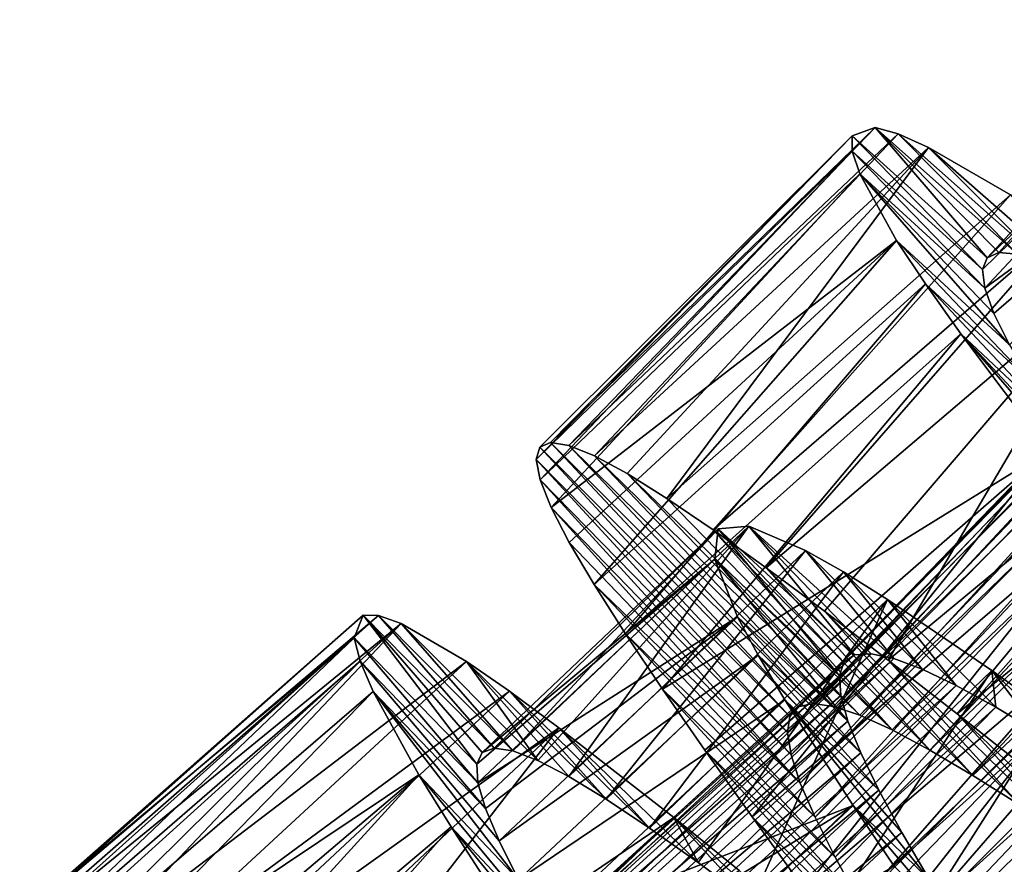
# Model space of a CAD drawing. Header units: millimetres. Extents: x -182 to 217, y -96 to 236.
# Tile 312 of 458: x 124.47 to 130.93, y -72.02 to -66.48. Entities that reach past the tile are written whole.
import ezdxf

# ---------------------------------------------------------------- set-up
doc = ezdxf.new("R2010")
doc.units = ezdxf.units.MM
doc.header["$LTSCALE"] = 52.148148
for name, color, linetype in [('960', 7, 'CONTINUOUS'), ('961', 7, 'CONTINUOUS'), ('962', 7, 'CONTINUOUS'), ('980', 7, 'CONTINUOUS'), ('981', 7, 'CONTINUOUS'), ('982', 7, 'CONTINUOUS')]:
    doc.layers.add(name, color=color, linetype=linetype)

msp = doc.modelspace()

# ---------------------------------------------------------------- linework, layer by layer
at = {"layer": '960', "color": 7, "linetype": 'CONTINUOUS', "true_color": 0xaaaaaa}
for points in [[(127.885, -69.2849, 5.9213), (127.8625, -69.3661, 5.2239), (129.5254, -71.0522, 5.6779), (127.885, -69.2849, 5.9213)], [(127.956, -69.2541, 6.6191), (127.885, -69.2849, 5.9213), (129.5806, -70.9888, 6.191), (127.956, -69.2541, 6.6191)], [(129.5806, -70.9888, 6.191), (127.885, -69.2849, 5.9213), (129.5254, -71.0522, 5.6779), (129.5806, -70.9888, 6.191)], [(128.0762, -69.2735, 7.3148), (127.956, -69.2541, 6.6191), (129.6761, -70.9667, 6.7035), (128.0762, -69.2735, 7.3148)], [(129.6761, -70.9667, 6.7035), (127.956, -69.2541, 6.6191), (129.5806, -70.9888, 6.191), (129.6761, -70.9667, 6.7035)], [(128.2445, -69.3422, 7.9979), (128.0762, -69.2735, 7.3148), (129.8114, -70.9852, 7.2085), (128.2445, -69.3422, 7.9979)], [(129.8114, -70.9852, 7.2085), (128.0762, -69.2735, 7.3148), (129.6761, -70.9667, 6.7035), (129.8114, -70.9852, 7.2085)], [(128.4587, -69.4583, 8.6572), (128.2445, -69.3422, 7.9979), (129.9849, -71.0433, 7.6966), (128.4587, -69.4583, 8.6572)], [(129.9849, -71.0433, 7.6966), (128.2445, -69.3422, 7.9979), (129.8114, -70.9852, 7.2085), (129.9849, -71.0433, 7.6966)], [(127.8625, -69.3661, 5.2239), (127.8881, -69.4983, 4.53), (129.5098, -71.1573, 5.1667), (127.8625, -69.3661, 5.2239)], [(129.5254, -71.0522, 5.6779), (127.8625, -69.3661, 5.2239), (129.5098, -71.1573, 5.1667), (129.5254, -71.0522, 5.6779)], [(128.7184, -69.6206, 9.2894), (128.4587, -69.4583, 8.6572), (130.1959, -71.1395, 8.1627), (128.7184, -69.6206, 9.2894)], [(130.1959, -71.1395, 8.1627), (128.4587, -69.4583, 8.6572), (129.9849, -71.0433, 7.6966), (130.1959, -71.1395, 8.1627)], [(127.8881, -69.4983, 4.53), (127.9609, -69.68, 3.8516), (129.5331, -71.3035, 4.6652), (127.8881, -69.4983, 4.53)], [(129.5098, -71.1573, 5.1667), (127.8881, -69.4983, 4.53), (129.5331, -71.3035, 4.6652), (129.5098, -71.1573, 5.1667)], [(129.0232, -69.8277, 9.8921), (128.7184, -69.6206, 9.2894), (130.1959, -71.1395, 8.1627), (129.0232, -69.8277, 9.8921)], [(127.9609, -69.68, 3.8516), (128.079, -69.9092, 3.1979), (129.5939, -71.4885, 4.1837), (127.9609, -69.68, 3.8516)], [(129.5331, -71.3035, 4.6652), (127.9609, -69.68, 3.8516), (129.5939, -71.4885, 4.1837), (129.5331, -71.3035, 4.6652)], [(129.3692, -70.076, 10.4558), (129.0232, -69.8277, 9.8921), (130.4436, -71.2722, 8.6037), (129.3692, -70.076, 10.4558)], [(130.4436, -71.2722, 8.6037), (129.0232, -69.8277, 9.8921), (130.1959, -71.1395, 8.1627), (130.4436, -71.2722, 8.6037)], [(128.079, -69.9092, 3.1979), (128.2414, -70.1857, 2.5714), (129.5939, -71.4885, 4.1837), (128.079, -69.9092, 3.1979)], [(129.7517, -70.361, 10.9722), (129.3692, -70.076, 10.4558), (130.7247, -71.4382, 9.0119), (129.7517, -70.361, 10.9722)], [(130.7247, -71.4382, 9.0119), (129.3692, -70.076, 10.4558), (130.4436, -71.2722, 8.6037), (130.7247, -71.4382, 9.0119)], [(128.2414, -70.1857, 2.5714), (128.4464, -70.5082, 1.9765), (129.6909, -71.7122, 3.7244), (128.2414, -70.1857, 2.5714)], [(129.5939, -71.4885, 4.1837), (128.2414, -70.1857, 2.5714), (129.6909, -71.7122, 3.7244), (129.5939, -71.4885, 4.1837)], [(130.1698, -70.6808, 11.4389), (129.7517, -70.361, 10.9722), (131.0351, -71.6339, 9.3803), (130.1698, -70.6808, 11.4389)], [(131.0351, -71.6339, 9.3803), (129.7517, -70.361, 10.9722), (130.7247, -71.4382, 9.0119), (131.0351, -71.6339, 9.3803)], [(128.4464, -70.5082, 1.9765), (128.6897, -70.872, 1.4232), (129.8226, -71.9739, 3.2906), (128.4464, -70.5082, 1.9765)], [(129.6909, -71.7122, 3.7244), (128.4464, -70.5082, 1.9765), (129.8226, -71.9739, 3.2906), (129.6909, -71.7122, 3.7244)], [(130.6216, -71.0329, 11.8532), (130.1698, -70.6808, 11.4389), (131.3742, -71.8573, 9.7073), (130.6216, -71.0329, 11.8532)], [(131.3742, -71.8573, 9.7073), (130.1698, -70.6808, 11.4389), (131.0351, -71.6339, 9.3803), (131.3742, -71.8573, 9.7073)], [(128.6897, -70.872, 1.4232), (128.9674, -71.2729, 0.9185), (129.9852, -72.2686, 2.8923), (128.6897, -70.872, 1.4232)], [(129.8226, -71.9739, 3.2906), (128.6897, -70.872, 1.4232), (129.9852, -72.2686, 2.8923), (129.8226, -71.9739, 3.2906)], [(131.1006, -71.4112, 12.2085), (130.6216, -71.0329, 11.8532), (131.7392, -72.1053, 9.9891), (131.1006, -71.4112, 12.2085)], [(131.7392, -72.1053, 9.9891), (130.6216, -71.0329, 11.8532), (131.3742, -71.8573, 9.7073), (131.7392, -72.1053, 9.9891)], [(128.9674, -71.2729, 0.9185), (129.2784, -71.7105, 0.4634), (130.176, -72.5938, 2.5339), (128.9674, -71.2729, 0.9185)], [(129.9852, -72.2686, 2.8923), (128.9674, -71.2729, 0.9185), (130.176, -72.5938, 2.5339), (129.9852, -72.2686, 2.8923)], [(129.2784, -71.7105, 0.4634), (129.6196, -72.1823, 0.0616), (130.3931, -72.9486, 2.2174), (129.2784, -71.7105, 0.4634)], [(130.176, -72.5938, 2.5339), (129.2784, -71.7105, 0.4634), (130.3931, -72.9486, 2.2174), (130.176, -72.5938, 2.5339)]]:
    msp.add_3dface(points, dxfattribs=at)
at = {"layer": '961', "color": 7, "linetype": 'CONTINUOUS', "true_color": 0xaaaaaa}
for points in [[(130.0842, -67.1875, 7.0412), (130.8189, -68.0421, 5.9997), (129.9339, -67.2438, 5.6529), (130.0842, -67.1875, 7.0412)], [(130.8953, -68.0084, 6.605), (130.8189, -68.0421, 5.9997), (130.0842, -67.1875, 7.0412), (130.8953, -68.0084, 6.605)], [(131.0179, -68.0182, 7.2067), (130.8953, -68.0084, 6.605), (130.0842, -67.1875, 7.0412), (131.0179, -68.0182, 7.2067)], [(130.2349, -67.2306, 7.7282), (131.0179, -68.0182, 7.2067), (130.0842, -67.1875, 7.0412), (130.2349, -67.2306, 7.7282)], [(130.8189, -68.0421, 5.9997), (130.7885, -68.1198, 5.3948), (129.9339, -67.2438, 5.6529), (130.8189, -68.0421, 5.9997)], [(129.9339, -67.2438, 5.6529), (130.7885, -68.1198, 5.3948), (129.9339, -67.3442, 4.9588), (129.9339, -67.2438, 5.6529)], [(131.1855, -68.0706, 7.7946), (131.0179, -68.0182, 7.2067), (130.2349, -67.2306, 7.7282), (131.1855, -68.0706, 7.7946)], [(130.4339, -67.3198, 8.3954), (131.1855, -68.0706, 7.7946), (130.2349, -67.2306, 7.7282), (130.4339, -67.3198, 8.3954)], [(130.7885, -68.1198, 5.3948), (130.8035, -68.2419, 4.7933), (129.9339, -67.3442, 4.9588), (130.7885, -68.1198, 5.3948)], [(129.9339, -67.3442, 4.9588), (130.8035, -68.2419, 4.7933), (129.9834, -67.493, 4.2718), (129.9339, -67.3442, 4.9588)], [(131.3962, -68.1641, 8.3599), (131.1855, -68.0706, 7.7946), (130.4339, -67.3198, 8.3954), (131.3962, -68.1641, 8.3599)], [(130.9729, -67.6302, 9.6498), (131.3962, -68.1641, 8.3599), (130.4339, -67.3198, 8.3954), (130.9729, -67.6302, 9.6498)], [(130.863, -68.407, 4.2057), (130.9652, -68.6134, 3.6407), (129.9834, -67.493, 4.2718), (130.863, -68.407, 4.2057)], [(129.9834, -67.493, 4.2718), (130.9652, -68.6134, 3.6407), (130.2248, -67.9283, 2.9634), (129.9834, -67.493, 4.2718)], [(130.8035, -68.2419, 4.7933), (130.863, -68.407, 4.2057), (129.9834, -67.493, 4.2718), (130.8035, -68.2419, 4.7933)], [(130.9652, -68.6134, 3.6407), (131.1092, -68.8611, 3.1002), (130.2248, -67.9283, 2.9634), (130.9652, -68.6134, 3.6407)], [(130.2248, -67.9283, 2.9634), (131.1092, -68.8611, 3.1002), (130.414, -68.2134, 2.3502), (130.2248, -67.9283, 2.9634)], [(131.1092, -68.8611, 3.1002), (131.2929, -69.1487, 2.5891), (130.414, -68.2134, 2.3502), (131.1092, -68.8611, 3.1002)], [(130.414, -68.2134, 2.3502), (131.2929, -69.1487, 2.5891), (130.6459, -68.5414, 1.7713), (130.414, -68.2134, 2.3502)], [(131.5124, -69.4717, 2.1168), (131.7642, -69.8269, 1.6889), (130.6459, -68.5414, 1.7713), (131.5124, -69.4717, 2.1168)], [(130.6459, -68.5414, 1.7713), (131.7642, -69.8269, 1.6889), (131.2207, -69.3074, 0.7516), (130.6459, -68.5414, 1.7713)], [(131.2929, -69.1487, 2.5891), (131.5124, -69.4717, 2.1168), (130.6459, -68.5414, 1.7713), (131.2929, -69.1487, 2.5891)], [(126.7272, -70.3869, 6.3471), (127.4723, -71.3634, 5.395), (126.6679, -70.5359, 4.9588), (126.7272, -70.3869, 6.3471)], [(127.5076, -71.2877, 6.0002), (127.4723, -71.3634, 5.395), (126.7272, -70.3869, 6.3471), (127.5076, -71.2877, 6.0002)], [(127.5859, -71.2588, 6.6052), (127.5076, -71.2877, 6.0002), (126.7272, -70.3869, 6.3471), (127.5859, -71.2588, 6.6052)], [(126.8276, -70.3889, 7.0412), (127.5859, -71.2588, 6.6052), (126.7272, -70.3869, 6.3471), (126.8276, -70.3889, 7.0412)], [(127.7077, -71.2763, 7.2068), (127.5859, -71.2588, 6.6052), (126.8276, -70.3889, 7.0412), (127.7077, -71.2763, 7.2068)], [(126.9753, -70.4414, 7.7282), (127.7077, -71.2763, 7.2068), (126.8276, -70.3889, 7.0412), (126.9753, -70.4414, 7.7282)], [(127.8716, -71.339, 7.7943), (127.7077, -71.2763, 7.2068), (126.9753, -70.4414, 7.7282), (127.8716, -71.339, 7.7943)], [(127.4057, -70.6914, 9.0366), (127.8716, -71.339, 7.7943), (126.9753, -70.4414, 7.7282), (127.4057, -70.6914, 9.0366)], [(127.4723, -71.3634, 5.395), (127.4797, -71.4862, 4.7933), (126.6679, -70.5359, 4.9588), (127.4723, -71.3634, 5.395)], [(126.6679, -70.5359, 4.9588), (127.4797, -71.4862, 4.7933), (126.708, -70.6875, 4.2718), (126.6679, -70.5359, 4.9588)], [(127.4797, -71.4862, 4.7933), (127.5287, -71.6548, 4.2054), (126.708, -70.6875, 4.2718), (127.4797, -71.4862, 4.7933)], [(126.708, -70.6875, 4.2718), (127.5287, -71.6548, 4.2054), (126.7931, -70.8883, 3.6046), (126.708, -70.6875, 4.2718)], [(128.0759, -71.4454, 8.3593), (127.8716, -71.339, 7.7943), (127.4057, -70.6914, 9.0366), (128.0759, -71.4454, 8.3593)], [(128.3206, -71.5943, 8.8998), (128.0759, -71.4454, 8.3593), (127.4057, -70.6914, 9.0366), (128.3206, -71.5943, 8.8998)], [(127.687, -70.8862, 9.6497), (128.3206, -71.5943, 8.8998), (127.4057, -70.6914, 9.0366), (127.687, -70.8862, 9.6497)], [(127.618, -71.8673, 3.6401), (127.7462, -72.1235, 3.0998), (126.7931, -70.8883, 3.6046), (127.618, -71.8673, 3.6401)], [(126.7931, -70.8883, 3.6046), (127.7462, -72.1235, 3.0998), (127.0927, -71.4334, 2.3502), (126.7931, -70.8883, 3.6046)], [(127.5287, -71.6548, 4.2054), (127.618, -71.8673, 3.6401), (126.7931, -70.8883, 3.6046), (127.5287, -71.6548, 4.2054)], [(128.6045, -71.7838, 9.4109), (128.3206, -71.5943, 8.8998), (127.687, -70.8862, 9.6497), (128.6045, -71.7838, 9.4109)], [(128.0102, -71.1247, 10.2287), (128.6045, -71.7838, 9.4109), (127.687, -70.8862, 9.6497), (128.0102, -71.1247, 10.2287)], [(128.923, -72.0097, 9.8832), (128.6045, -71.7838, 9.4109), (128.0102, -71.1247, 10.2287), (128.923, -72.0097, 9.8832)], [(128.7646, -71.7148, 11.2484), (128.923, -72.0097, 9.8832), (128.0102, -71.1247, 10.2287), (128.7646, -71.7148, 11.2484)], [(127.7462, -72.1235, 3.0998), (127.9116, -72.422, 2.5887), (127.0927, -71.4334, 2.3502), (127.7462, -72.1235, 3.0998)], [(127.0927, -71.4334, 2.3502), (127.9116, -72.422, 2.5887), (127.3037, -71.7752, 1.7713), (127.0927, -71.4334, 2.3502)], [(129.2731, -72.2686, 10.3111), (128.923, -72.0097, 9.8832), (128.7646, -71.7148, 11.2484), (129.2731, -72.2686, 10.3111)], [(129.6541, -72.5587, 10.6929), (129.2731, -72.2686, 10.3111), (128.7646, -71.7148, 11.2484), (129.6541, -72.5587, 10.6929)], [(129.1932, -72.0621, 11.6838), (129.6541, -72.5587, 10.6929), (128.7646, -71.7148, 11.2484), (129.1932, -72.0621, 11.6838)], [(127.9116, -72.422, 2.5887), (128.1103, -72.7578, 2.1169), (127.3037, -71.7752, 1.7713), (127.9116, -72.422, 2.5887)], [(127.3037, -71.7752, 1.7713), (128.1103, -72.7578, 2.1169), (127.5501, -72.1568, 1.2371), (127.3037, -71.7752, 1.7713)]]:
    msp.add_3dface(points, dxfattribs=at)
at = {"layer": '962', "color": 7, "linetype": 'CONTINUOUS', "true_color": 0xaaaaaa}
for points in [[(127.956, -69.2541, 6.6191), (128.0762, -69.2735, 7.3148), (130.0842, -67.1875, 7.0412), (127.956, -69.2541, 6.6191)], [(127.956, -69.2541, 6.6191), (130.0842, -67.1875, 7.0412), (129.9339, -67.2438, 5.6529), (127.956, -69.2541, 6.6191)], [(128.0762, -69.2735, 7.3148), (130.2349, -67.2306, 7.7282), (130.0842, -67.1875, 7.0412), (128.0762, -69.2735, 7.3148)], [(127.8625, -69.3661, 5.2239), (127.885, -69.2849, 5.9213), (129.9339, -67.2438, 5.6529), (127.8625, -69.3661, 5.2239)], [(127.8625, -69.3661, 5.2239), (129.9339, -67.2438, 5.6529), (129.9339, -67.3442, 4.9588), (127.8625, -69.3661, 5.2239)], [(127.885, -69.2849, 5.9213), (127.956, -69.2541, 6.6191), (129.9339, -67.2438, 5.6529), (127.885, -69.2849, 5.9213)], [(128.0762, -69.2735, 7.3148), (128.2445, -69.3422, 7.9979), (130.2349, -67.2306, 7.7282), (128.0762, -69.2735, 7.3148)], [(128.2445, -69.3422, 7.9979), (130.4339, -67.3198, 8.3954), (130.2349, -67.2306, 7.7282), (128.2445, -69.3422, 7.9979)], [(127.8881, -69.4983, 4.53), (127.8625, -69.3661, 5.2239), (129.9339, -67.3442, 4.9588), (127.8881, -69.4983, 4.53)], [(127.8881, -69.4983, 4.53), (129.9339, -67.3442, 4.9588), (129.9834, -67.493, 4.2718), (127.8881, -69.4983, 4.53)], [(128.2445, -69.3422, 7.9979), (128.4587, -69.4583, 8.6572), (130.4339, -67.3198, 8.3954), (128.2445, -69.3422, 7.9979)], [(128.4587, -69.4583, 8.6572), (128.7184, -69.6206, 9.2894), (130.4339, -67.3198, 8.3954), (128.4587, -69.4583, 8.6572)], [(128.7184, -69.6206, 9.2894), (130.9729, -67.6302, 9.6498), (130.4339, -67.3198, 8.3954), (128.7184, -69.6206, 9.2894)], [(127.9609, -69.68, 3.8516), (127.8881, -69.4983, 4.53), (129.9834, -67.493, 4.2718), (127.9609, -69.68, 3.8516)], [(127.9609, -69.68, 3.8516), (129.9834, -67.493, 4.2718), (130.2248, -67.9283, 2.9634), (127.9609, -69.68, 3.8516)], [(128.7184, -69.6206, 9.2894), (129.0232, -69.8277, 9.8921), (130.9729, -67.6302, 9.6498), (128.7184, -69.6206, 9.2894)], [(129.0232, -69.8277, 9.8921), (131.3104, -67.848, 10.2287), (130.9729, -67.6302, 9.6498), (129.0232, -69.8277, 9.8921)], [(129.0232, -69.8277, 9.8921), (129.3692, -70.076, 10.4558), (131.3104, -67.848, 10.2287), (129.0232, -69.8277, 9.8921)], [(129.3692, -70.076, 10.4558), (131.687, -68.1021, 10.7629), (131.3104, -67.848, 10.2287), (129.3692, -70.076, 10.4558)], [(128.079, -69.9092, 3.1979), (127.9609, -69.68, 3.8516), (130.2248, -67.9283, 2.9634), (128.079, -69.9092, 3.1979)], [(128.2414, -70.1857, 2.5714), (128.079, -69.9092, 3.1979), (130.2248, -67.9283, 2.9634), (128.2414, -70.1857, 2.5714)], [(128.2414, -70.1857, 2.5714), (130.2248, -67.9283, 2.9634), (130.414, -68.2134, 2.3502), (128.2414, -70.1857, 2.5714)], [(129.3692, -70.076, 10.4558), (129.7517, -70.361, 10.9722), (131.687, -68.1021, 10.7629), (129.3692, -70.076, 10.4558)], [(129.7517, -70.361, 10.9722), (130.1698, -70.6808, 11.4389), (131.687, -68.1021, 10.7629), (129.7517, -70.361, 10.9722)], [(130.1698, -70.6808, 11.4389), (132.5497, -68.7097, 11.6838), (131.687, -68.1021, 10.7629), (130.1698, -70.6808, 11.4389)], [(128.4464, -70.5082, 1.9765), (128.2414, -70.1857, 2.5714), (130.414, -68.2134, 2.3502), (128.4464, -70.5082, 1.9765)], [(128.4464, -70.5082, 1.9765), (130.414, -68.2134, 2.3502), (130.6459, -68.5414, 1.7713), (128.4464, -70.5082, 1.9765)], [(128.6897, -70.872, 1.4232), (128.4464, -70.5082, 1.9765), (130.6459, -68.5414, 1.7713), (128.6897, -70.872, 1.4232)], [(128.6897, -70.872, 1.4232), (130.6459, -68.5414, 1.7713), (131.2207, -69.3074, 0.7516), (128.6897, -70.872, 1.4232)], [(130.1698, -70.6808, 11.4389), (130.6216, -71.0329, 11.8532), (132.5497, -68.7097, 11.6838), (130.1698, -70.6808, 11.4389)], [(130.6216, -71.0329, 11.8532), (133.0306, -69.0574, 12.0638), (132.5497, -68.7097, 11.6838), (130.6216, -71.0329, 11.8532)], [(130.6216, -71.0329, 11.8532), (131.1006, -71.4112, 12.2085), (133.0306, -69.0574, 12.0638), (130.6216, -71.0329, 11.8532)], [(128.9674, -71.2729, 0.9185), (128.6897, -70.872, 1.4232), (131.2207, -69.3074, 0.7516), (128.9674, -71.2729, 0.9185)], [(129.2784, -71.7105, 0.4634), (128.9674, -71.2729, 0.9185), (131.2207, -69.3074, 0.7516), (129.2784, -71.7105, 0.4634)], [(129.2784, -71.7105, 0.4634), (131.2207, -69.3074, 0.7516), (131.5594, -69.7429, 0.3162), (129.2784, -71.7105, 0.4634)], [(129.6196, -72.1823, 0.0616), (129.2784, -71.7105, 0.4634), (131.5594, -69.7429, 0.3162), (129.6196, -72.1823, 0.0616)], [(129.6196, -72.1823, 0.0616), (131.5594, -69.7429, 0.3162), (131.9273, -70.2087, -0.0638), (129.6196, -72.1823, 0.0616)], [(129.9846, -72.6807, -0.2797), (129.6196, -72.1823, 0.0616), (131.9273, -70.2087, -0.0638), (129.9846, -72.6807, -0.2797)], [(129.9846, -72.6807, -0.2797), (131.9273, -70.2087, -0.0638), (132.7252, -71.2049, -0.6354), (129.9846, -72.6807, -0.2797)], [(124.4908, -72.3594, 5.7502), (124.5525, -72.3201, 6.4482), (126.7272, -70.3869, 6.3471), (124.4908, -72.3594, 5.7502)], [(124.4908, -72.3594, 5.7502), (126.7272, -70.3869, 6.3471), (126.6679, -70.5359, 4.9588), (124.4908, -72.3594, 5.7502)], [(124.5525, -72.3201, 6.4482), (126.8276, -70.3889, 7.0412), (126.7272, -70.3869, 6.3471), (124.5525, -72.3201, 6.4482)], [(124.5525, -72.3201, 6.4482), (124.6599, -72.334, 7.1449), (126.8276, -70.3889, 7.0412), (124.5525, -72.3201, 6.4482)], [(124.6599, -72.334, 7.1449), (126.9753, -70.4414, 7.7282), (126.8276, -70.3889, 7.0412), (124.6599, -72.334, 7.1449)], [(124.6599, -72.334, 7.1449), (124.8127, -72.4004, 7.8321), (126.9753, -70.4414, 7.7282), (124.6599, -72.334, 7.1449)], [(124.8127, -72.4004, 7.8321), (125.0089, -72.5175, 8.498), (126.9753, -70.4414, 7.7282), (124.8127, -72.4004, 7.8321)], [(125.0089, -72.5175, 8.498), (127.4057, -70.6914, 9.0366), (126.9753, -70.4414, 7.7282), (125.0089, -72.5175, 8.498)], [(124.5026, -72.5991, 4.3609), (124.4743, -72.4524, 5.0523), (126.6679, -70.5359, 4.9588), (124.5026, -72.5991, 4.3609)], [(124.4743, -72.4524, 5.0523), (124.4908, -72.3594, 5.7502), (126.6679, -70.5359, 4.9588), (124.4743, -72.4524, 5.0523)], [(124.5026, -72.5991, 4.3609), (126.6679, -70.5359, 4.9588), (126.708, -70.6875, 4.2718), (124.5026, -72.5991, 4.3609)], [(124.5744, -72.7974, 3.6883), (124.5026, -72.5991, 4.3609), (126.708, -70.6875, 4.2718), (124.5744, -72.7974, 3.6883)], [(124.5744, -72.7974, 3.6883), (126.708, -70.6875, 4.2718), (126.7931, -70.8883, 3.6046), (124.5744, -72.7974, 3.6883)], [(125.0089, -72.5175, 8.498), (125.2477, -72.6839, 9.1374), (127.4057, -70.6914, 9.0366), (125.0089, -72.5175, 8.498)], [(125.2477, -72.6839, 9.1374), (127.687, -70.8862, 9.6497), (127.4057, -70.6914, 9.0366), (125.2477, -72.6839, 9.1374)], [(124.688, -73.0454, 3.042), (124.5744, -72.7974, 3.6883), (126.7931, -70.8883, 3.6046), (124.688, -73.0454, 3.042)], [(124.688, -73.0454, 3.042), (126.7931, -70.8883, 3.6046), (127.0927, -71.4334, 2.3502), (124.688, -73.0454, 3.042)], [(125.2477, -72.6839, 9.1374), (125.529, -72.8984, 9.7482), (127.687, -70.8862, 9.6497), (125.2477, -72.6839, 9.1374)], [(125.529, -72.8984, 9.7482), (128.0102, -71.1247, 10.2287), (127.687, -70.8862, 9.6497), (125.529, -72.8984, 9.7482)], [(125.529, -72.8984, 9.7482), (125.8499, -73.1577, 10.3226), (128.0102, -71.1247, 10.2287), (125.529, -72.8984, 9.7482)], [(125.8499, -73.1577, 10.3226), (126.2053, -73.4564, 10.8502), (128.0102, -71.1247, 10.2287), (125.8499, -73.1577, 10.3226)], [(126.2053, -73.4564, 10.8502), (128.7646, -71.7148, 11.2484), (128.0102, -71.1247, 10.2287), (126.2053, -73.4564, 10.8502)], [(130.3678, -73.1997, -0.5565), (129.9846, -72.6807, -0.2797), (132.7252, -71.2049, -0.6354), (130.3678, -73.1997, -0.5565)], [(130.7679, -73.7389, -0.7682), (130.3678, -73.1997, -0.5565), (132.7252, -71.2049, -0.6354), (130.7679, -73.7389, -0.7682)], [(130.7679, -73.7389, -0.7682), (132.7252, -71.2049, -0.6354), (133.1502, -71.7317, -0.8242), (130.7679, -73.7389, -0.7682)], [(124.8426, -73.3433, 2.4232), (124.688, -73.0454, 3.042), (127.0927, -71.4334, 2.3502), (124.8426, -73.3433, 2.4232)], [(125.0361, -73.6893, 1.8374), (124.8426, -73.3433, 2.4232), (127.0927, -71.4334, 2.3502), (125.0361, -73.6893, 1.8374)], [(125.0361, -73.6893, 1.8374), (127.0927, -71.4334, 2.3502), (127.3037, -71.7752, 1.7713), (125.0361, -73.6893, 1.8374)], [(126.2053, -73.4564, 10.8502), (126.5937, -73.7921, 11.3284), (128.7646, -71.7148, 11.2484), (126.2053, -73.4564, 10.8502)], [(126.5937, -73.7921, 11.3284), (129.1932, -72.0621, 11.6838), (128.7646, -71.7148, 11.2484), (126.5937, -73.7921, 11.3284)], [(131.1812, -74.2947, -0.9131), (130.7679, -73.7389, -0.7682), (133.1502, -71.7317, -0.8242), (131.1812, -74.2947, -0.9131)], [(125.2645, -74.0776, 1.2952), (125.0361, -73.6893, 1.8374), (127.3037, -71.7752, 1.7713), (125.2645, -74.0776, 1.2952)], [(125.2645, -74.0776, 1.2952), (127.3037, -71.7752, 1.7713), (127.5501, -72.1568, 1.2371), (125.2645, -74.0776, 1.2952)]]:
    msp.add_3dface(points, dxfattribs=at)
at = {"layer": '980', "color": 7, "linetype": 'CONTINUOUS', "true_color": 0xaaaaaa}
for points in [[(129.5806, -70.9888, 6.191), (129.5254, -71.0522, 5.6779), (133.1778, -67.2718, 6.1273), (129.5806, -70.9888, 6.191)], [(133.1778, -67.2718, 6.1273), (129.5254, -71.0522, 5.6779), (133.1326, -67.343, 5.6184), (133.1778, -67.2718, 6.1273)], [(129.6761, -70.9667, 6.7035), (129.5806, -70.9888, 6.191), (133.2653, -67.2386, 6.636), (129.6761, -70.9667, 6.7035)], [(133.2653, -67.2386, 6.636), (129.5806, -70.9888, 6.191), (133.1778, -67.2718, 6.1273), (133.2653, -67.2386, 6.636)], [(133.3951, -67.2428, 7.1397), (129.6761, -70.9667, 6.7035), (133.2653, -67.2386, 6.636), (133.3951, -67.2428, 7.1397)], [(129.8114, -70.9852, 7.2085), (129.6761, -70.9667, 6.7035), (133.3951, -67.2428, 7.1397), (129.8114, -70.9852, 7.2085)], [(133.5653, -67.2834, 7.6271), (129.8114, -70.9852, 7.2085), (133.3951, -67.2428, 7.1397), (133.5653, -67.2834, 7.6271)], [(129.9849, -71.0433, 7.6966), (129.8114, -70.9852, 7.2085), (133.5653, -67.2834, 7.6271), (129.9849, -71.0433, 7.6966)], [(133.7751, -67.3591, 8.0935), (129.9849, -71.0433, 7.6966), (133.5653, -67.2834, 7.6271), (133.7751, -67.3591, 8.0935)], [(129.5254, -71.0522, 5.6779), (129.5098, -71.1573, 5.1667), (133.1326, -67.343, 5.6184), (129.5254, -71.0522, 5.6779)], [(133.1326, -67.343, 5.6184), (129.5098, -71.1573, 5.1667), (133.129, -67.4527, 5.1109), (133.1326, -67.343, 5.6184)], [(130.1959, -71.1395, 8.1627), (129.9849, -71.0433, 7.6966), (133.7751, -67.3591, 8.0935), (130.1959, -71.1395, 8.1627)], [(134.024, -67.4688, 8.5362), (130.1959, -71.1395, 8.1627), (133.7751, -67.3591, 8.0935), (134.024, -67.4688, 8.5362)], [(129.5098, -71.1573, 5.1667), (129.5331, -71.3035, 4.6652), (133.129, -67.4527, 5.1109), (129.5098, -71.1573, 5.1667)], [(133.129, -67.4527, 5.1109), (129.5331, -71.3035, 4.6652), (133.1664, -67.5999, 4.6143), (133.129, -67.4527, 5.1109)], [(130.4436, -71.2722, 8.6037), (130.1959, -71.1395, 8.1627), (134.024, -67.4688, 8.5362), (130.4436, -71.2722, 8.6037)], [(134.3086, -67.6094, 8.9475), (130.4436, -71.2722, 8.6037), (134.024, -67.4688, 8.5362), (134.3086, -67.6094, 8.9475)], [(129.5331, -71.3035, 4.6652), (129.5939, -71.4885, 4.1837), (133.1664, -67.5999, 4.6143), (129.5331, -71.3035, 4.6652)], [(133.1664, -67.5999, 4.6143), (129.5939, -71.4885, 4.1837), (133.2434, -67.7831, 4.1371), (133.1664, -67.5999, 4.6143)], [(130.7247, -71.4382, 9.0119), (130.4436, -71.2722, 8.6037), (134.3086, -67.6094, 8.9475), (130.7247, -71.4382, 9.0119)], [(134.6249, -67.778, 9.3208), (130.7247, -71.4382, 9.0119), (134.3086, -67.6094, 8.9475), (134.6249, -67.778, 9.3208)], [(129.5939, -71.4885, 4.1837), (129.6909, -71.7122, 3.7244), (133.2434, -67.7831, 4.1371), (129.5939, -71.4885, 4.1837)], [(133.2434, -67.7831, 4.1371), (129.6909, -71.7122, 3.7244), (133.3588, -68.0022, 3.682), (133.2434, -67.7831, 4.1371)], [(131.0351, -71.6339, 9.3803), (130.7247, -71.4382, 9.0119), (134.6249, -67.778, 9.3208), (131.0351, -71.6339, 9.3803)], [(129.6909, -71.7122, 3.7244), (129.8226, -71.9739, 3.2906), (133.3588, -68.0022, 3.682), (129.6909, -71.7122, 3.7244)], [(133.3588, -68.0022, 3.682), (129.8226, -71.9739, 3.2906), (133.5104, -68.2556, 3.2539), (133.3588, -68.0022, 3.682)], [(129.8226, -71.9739, 3.2906), (129.9852, -72.2686, 2.8923), (133.5104, -68.2556, 3.2539), (129.8226, -71.9739, 3.2906)], [(133.5104, -68.2556, 3.2539), (129.9852, -72.2686, 2.8923), (133.6945, -68.5394, 2.861), (133.5104, -68.2556, 3.2539)], [(129.9852, -72.2686, 2.8923), (130.176, -72.5938, 2.5339), (133.6945, -68.5394, 2.861), (129.9852, -72.2686, 2.8923)], [(133.6945, -68.5394, 2.861), (130.176, -72.5938, 2.5339), (133.9084, -68.8513, 2.5079), (133.6945, -68.5394, 2.861)], [(130.176, -72.5938, 2.5339), (130.3931, -72.9486, 2.2174), (133.9084, -68.8513, 2.5079), (130.176, -72.5938, 2.5339)], [(133.9084, -68.8513, 2.5079), (130.3931, -72.9486, 2.2174), (134.1497, -69.1901, 2.1967), (133.9084, -68.8513, 2.5079)], [(130.3931, -72.9486, 2.2174), (130.6321, -73.3281, 1.948), (134.1497, -69.1901, 2.1967), (130.3931, -72.9486, 2.2174)], [(134.1497, -69.1901, 2.1967), (130.6321, -73.3281, 1.948), (134.4141, -69.5515, 1.9322), (134.1497, -69.1901, 2.1967)], [(130.6321, -73.3281, 1.948), (130.888, -73.7264, 1.7304), (134.4141, -69.5515, 1.9322), (130.6321, -73.3281, 1.948)], [(134.4141, -69.5515, 1.9322), (130.888, -73.7264, 1.7304), (134.6958, -69.9297, 1.7193), (134.4141, -69.5515, 1.9322)], [(130.888, -73.7264, 1.7304), (131.1579, -74.1412, 1.5662), (134.6958, -69.9297, 1.7193), (130.888, -73.7264, 1.7304)], [(126.3413, -74.1699, 7.2827), (126.2019, -74.1365, 6.7796), (130.0591, -70.6398, 6.8892), (126.3413, -74.1699, 7.2827)], [(130.0591, -70.6398, 6.8892), (126.2019, -74.1365, 6.7796), (129.9496, -70.6474, 6.3817), (130.0591, -70.6398, 6.8892)], [(130.2077, -70.6717, 7.3858), (126.3413, -74.1699, 7.2827), (130.0591, -70.6398, 6.8892), (130.2077, -70.6717, 7.3858)], [(126.0997, -74.1461, 6.2682), (126.0352, -74.1992, 5.756), (129.8802, -70.6953, 5.8728), (126.0997, -74.1461, 6.2682)], [(129.8802, -70.6953, 5.8728), (126.0352, -74.1992, 5.756), (129.8502, -70.784, 5.3641), (129.8802, -70.6953, 5.8728)], [(126.2019, -74.1365, 6.7796), (126.0997, -74.1461, 6.2682), (129.9496, -70.6474, 6.3817), (126.2019, -74.1365, 6.7796)], [(129.9496, -70.6474, 6.3817), (126.0997, -74.1461, 6.2682), (129.8802, -70.6953, 5.8728), (129.9496, -70.6474, 6.3817)], [(126.5159, -74.2447, 7.7671), (126.3413, -74.1699, 7.2827), (130.2077, -70.6717, 7.3858), (126.5159, -74.2447, 7.7671)], [(130.3936, -70.7417, 7.863), (126.5159, -74.2447, 7.7671), (130.2077, -70.6717, 7.3858), (130.3936, -70.7417, 7.863)], [(126.7255, -74.3597, 8.2297), (126.5159, -74.2447, 7.7671), (130.3936, -70.7417, 7.863), (126.7255, -74.3597, 8.2297)], [(130.6169, -70.8488, 8.3181), (126.7255, -74.3597, 8.2297), (130.3936, -70.7417, 7.863), (130.6169, -70.8488, 8.3181)], [(126.0352, -74.1992, 5.756), (126.0074, -74.2964, 5.2444), (129.8502, -70.784, 5.3641), (126.0352, -74.1992, 5.756)], [(129.8502, -70.784, 5.3641), (126.0074, -74.2964, 5.2444), (129.8593, -70.9136, 4.8604), (129.8502, -70.784, 5.3641)], [(126.9694, -74.5131, 8.6665), (126.7255, -74.3597, 8.2297), (130.6169, -70.8488, 8.3181), (126.9694, -74.5131, 8.6665)], [(130.8758, -70.9908, 8.7462), (126.9694, -74.5131, 8.6665), (130.6169, -70.8488, 8.3181), (130.8758, -70.9908, 8.7462)], [(126.0074, -74.2964, 5.2444), (126.0161, -74.4373, 4.7406), (129.8593, -70.9136, 4.8604), (126.0074, -74.2964, 5.2444)], [(129.8593, -70.9136, 4.8604), (126.0161, -74.4373, 4.7406), (129.9062, -71.0821, 4.373), (129.8593, -70.9136, 4.8604)], [(127.2437, -74.7012, 9.069), (126.9694, -74.5131, 8.6665), (130.8758, -70.9908, 8.7462), (127.2437, -74.7012, 9.069)], [(131.1663, -71.1643, 9.1391), (127.2437, -74.7012, 9.069), (130.8758, -70.9908, 8.7462), (131.1663, -71.1643, 9.1391)], [(126.0161, -74.4373, 4.7406), (126.06, -74.6198, 4.2551), (129.9062, -71.0821, 4.373), (126.0161, -74.4373, 4.7406)], [(129.9062, -71.0821, 4.373), (126.06, -74.6198, 4.2551), (129.9898, -71.2889, 3.9067), (129.9062, -71.0821, 4.373)], [(127.5457, -74.9206, 9.4317), (127.2437, -74.7012, 9.069), (131.1663, -71.1643, 9.1391), (127.5457, -74.9206, 9.4317)], [(131.486, -71.3663, 9.4922), (127.5457, -74.9206, 9.4317), (131.1663, -71.1643, 9.1391), (131.486, -71.3663, 9.4922)], [(126.06, -74.6198, 4.2551), (126.1381, -74.8435, 3.7913), (129.9898, -71.2889, 3.9067), (126.06, -74.6198, 4.2551)], [(129.9898, -71.2889, 3.9067), (126.1381, -74.8435, 3.7913), (130.1086, -71.5335, 3.4639), (129.9898, -71.2889, 3.9067)], [(127.8743, -75.1692, 9.7526), (127.5457, -74.9206, 9.4317), (131.486, -71.3663, 9.4922), (127.8743, -75.1692, 9.7526)], [(131.8335, -71.5948, 9.8034), (127.8743, -75.1692, 9.7526), (131.486, -71.3663, 9.4922), (131.8335, -71.5948, 9.8034)], [(126.1381, -74.8435, 3.7913), (126.2485, -75.1072, 3.3532), (130.1086, -71.5335, 3.4639), (126.1381, -74.8435, 3.7913)], [(130.1086, -71.5335, 3.4639), (126.2485, -75.1072, 3.3532), (130.2598, -71.8125, 3.0526), (130.1086, -71.5335, 3.4639)], [(128.2262, -75.4428, 10.0271), (127.8743, -75.1692, 9.7526), (131.8335, -71.5948, 9.8034), (128.2262, -75.4428, 10.0271)], [(132.2046, -71.8454, 10.0678), (128.2262, -75.4428, 10.0271), (131.8335, -71.5948, 9.8034), (132.2046, -71.8454, 10.0678)], [(126.2485, -75.1072, 3.3532), (126.3885, -75.4068, 2.9488), (130.2598, -71.8125, 3.0526), (126.2485, -75.1072, 3.3532)], [(130.2598, -71.8125, 3.0526), (126.3885, -75.4068, 2.9488), (130.4401, -72.1223, 2.6793), (130.2598, -71.8125, 3.0526)], [(128.5951, -75.7353, 10.25), (128.2262, -75.4428, 10.0271), (132.2046, -71.8454, 10.0678), (128.5951, -75.7353, 10.25)], [(132.593, -72.1128, 10.2807), (128.5951, -75.7353, 10.25), (132.2046, -71.8454, 10.0678), (132.593, -72.1128, 10.2807)]]:
    msp.add_3dface(points, dxfattribs=at)
at = {"layer": '981', "color": 7, "linetype": 'CONTINUOUS', "true_color": 0xaaaaaa}
for points in [[(129.2557, -69.8033, 7.2068), (129.9496, -70.6474, 6.3817), (129.056, -69.8204, 6.0002), (129.2557, -69.8033, 7.2068)], [(130.2077, -70.6717, 7.3858), (130.0591, -70.6398, 6.8892), (129.2557, -69.8033, 7.2068), (130.2077, -70.6717, 7.3858)], [(129.6286, -69.9617, 8.3593), (130.2077, -70.6717, 7.3858), (129.2557, -69.8033, 7.2068), (129.6286, -69.9617, 8.3593)], [(130.0591, -70.6398, 6.8892), (129.9496, -70.6474, 6.3817), (129.2557, -69.8033, 7.2068), (130.0591, -70.6398, 6.8892)], [(129.056, -69.8204, 6.0002), (129.8502, -70.784, 5.3641), (129.0338, -70.0197, 4.7933), (129.056, -69.8204, 6.0002)], [(129.9496, -70.6474, 6.3817), (129.8802, -70.6953, 5.8728), (129.056, -69.8204, 6.0002), (129.9496, -70.6474, 6.3817)], [(129.8802, -70.6953, 5.8728), (129.8502, -70.784, 5.3641), (129.056, -69.8204, 6.0002), (129.8802, -70.6953, 5.8728)], [(130.3936, -70.7417, 7.863), (130.2077, -70.6717, 7.3858), (129.6286, -69.9617, 8.3593), (130.3936, -70.7417, 7.863)], [(129.8775, -70.1035, 8.8998), (130.3936, -70.7417, 7.863), (129.6286, -69.9617, 8.3593), (129.8775, -70.1035, 8.8998)], [(129.8502, -70.784, 5.3641), (129.8593, -70.9136, 4.8604), (129.0338, -70.0197, 4.7933), (129.8502, -70.784, 5.3641)], [(129.8593, -70.9136, 4.8604), (129.9062, -71.0821, 4.373), (129.0338, -70.0197, 4.7933), (129.8593, -70.9136, 4.8604)], [(129.0338, -70.0197, 4.7933), (129.9062, -71.0821, 4.373), (129.183, -70.3966, 3.6401), (129.0338, -70.0197, 4.7933)], [(130.6169, -70.8488, 8.3181), (130.3936, -70.7417, 7.863), (129.8775, -70.1035, 8.8998), (130.6169, -70.8488, 8.3181)], [(130.1667, -70.2848, 9.4109), (130.6169, -70.8488, 8.3181), (129.8775, -70.1035, 8.8998), (130.1667, -70.2848, 9.4109)], [(130.8758, -70.9908, 8.7462), (130.6169, -70.8488, 8.3181), (130.1667, -70.2848, 9.4109), (130.8758, -70.9908, 8.7462)], [(130.849, -70.7501, 10.3111), (130.8758, -70.9908, 8.7462), (130.1667, -70.2848, 9.4109), (130.849, -70.7501, 10.3111)], [(129.9062, -71.0821, 4.373), (129.9898, -71.2889, 3.9067), (129.183, -70.3966, 3.6401), (129.9062, -71.0821, 4.373)], [(129.183, -70.3966, 3.6401), (129.9898, -71.2889, 3.9067), (129.3185, -70.649, 3.0998), (129.183, -70.3966, 3.6401)], [(129.9898, -71.2889, 3.9067), (130.1086, -71.5335, 3.4639), (129.3185, -70.649, 3.0998), (129.9898, -71.2889, 3.9067)], [(129.3185, -70.649, 3.0998), (130.1086, -71.5335, 3.4639), (129.4925, -70.9427, 2.5887), (129.3185, -70.649, 3.0998)], [(131.486, -71.3663, 9.4922), (131.1663, -71.1643, 9.1391), (130.849, -70.7501, 10.3111), (131.486, -71.3663, 9.4922)], [(131.2381, -71.0292, 10.6929), (131.486, -71.3663, 9.4922), (130.849, -70.7501, 10.3111), (131.2381, -71.0292, 10.6929)], [(131.1663, -71.1643, 9.1391), (130.8758, -70.9908, 8.7462), (130.849, -70.7501, 10.3111), (131.1663, -71.1643, 9.1391)], [(130.1086, -71.5335, 3.4639), (130.2598, -71.8125, 3.0526), (129.4925, -70.9427, 2.5887), (130.1086, -71.5335, 3.4639)], [(130.2598, -71.8125, 3.0526), (130.4401, -72.1223, 2.6793), (129.4925, -70.9427, 2.5887), (130.2598, -71.8125, 3.0526)], [(129.4925, -70.9427, 2.5887), (130.4401, -72.1223, 2.6793), (129.9402, -71.6358, 1.6893), (129.4925, -70.9427, 2.5887)], [(130.4401, -72.1223, 2.6793), (130.6473, -72.4616, 2.3467), (129.9402, -71.6358, 1.6893), (130.4401, -72.1223, 2.6793)], [(129.9402, -71.6358, 1.6893), (130.6473, -72.4616, 2.3467), (130.2096, -72.032, 1.3072), (129.9402, -71.6358, 1.6893)]]:
    msp.add_3dface(points, dxfattribs=at)
at = {"layer": '982', "color": 7, "linetype": 'CONTINUOUS', "true_color": 0xaaaaaa}
for points in [[(130.8189, -68.0421, 5.9997), (130.8953, -68.0084, 6.605), (132.2727, -66.481, 5.9997), (130.8189, -68.0421, 5.9997)], [(130.8189, -68.0421, 5.9997), (132.2727, -66.481, 5.9997), (132.263, -66.6812, 4.7933), (130.8189, -68.0421, 5.9997)], [(130.8953, -68.0084, 6.605), (131.0179, -68.0182, 7.2067), (132.2727, -66.481, 5.9997), (130.8953, -68.0084, 6.605)], [(130.8035, -68.2419, 4.7933), (130.7885, -68.1198, 5.3948), (132.263, -66.6812, 4.7933), (130.8035, -68.2419, 4.7933)], [(130.7885, -68.1198, 5.3948), (130.8189, -68.0421, 5.9997), (132.263, -66.6812, 4.7933), (130.7885, -68.1198, 5.3948)], [(130.8035, -68.2419, 4.7933), (132.263, -66.6812, 4.7933), (132.4353, -67.0479, 3.6407), (130.8035, -68.2419, 4.7933)], [(130.863, -68.407, 4.2057), (130.8035, -68.2419, 4.7933), (132.4353, -67.0479, 3.6407), (130.863, -68.407, 4.2057)], [(130.9652, -68.6134, 3.6407), (130.863, -68.407, 4.2057), (132.4353, -67.0479, 3.6407), (130.9652, -68.6134, 3.6407)], [(127.7077, -71.2763, 7.2068), (127.8716, -71.339, 7.7943), (129.2557, -69.8033, 7.2068), (127.7077, -71.2763, 7.2068)], [(127.7077, -71.2763, 7.2068), (129.2557, -69.8033, 7.2068), (129.056, -69.8204, 6.0002), (127.7077, -71.2763, 7.2068)], [(127.8716, -71.339, 7.7943), (128.0759, -71.4454, 8.3593), (129.2557, -69.8033, 7.2068), (127.8716, -71.339, 7.7943)], [(128.0759, -71.4454, 8.3593), (129.6286, -69.9617, 8.3593), (129.2557, -69.8033, 7.2068), (128.0759, -71.4454, 8.3593)], [(127.5076, -71.2877, 6.0002), (127.5859, -71.2588, 6.6052), (129.056, -69.8204, 6.0002), (127.5076, -71.2877, 6.0002)], [(127.5076, -71.2877, 6.0002), (129.056, -69.8204, 6.0002), (129.0338, -70.0197, 4.7933), (127.5076, -71.2877, 6.0002)], [(127.5859, -71.2588, 6.6052), (127.7077, -71.2763, 7.2068), (129.056, -69.8204, 6.0002), (127.5859, -71.2588, 6.6052)], [(128.0759, -71.4454, 8.3593), (128.3206, -71.5943, 8.8998), (129.6286, -69.9617, 8.3593), (128.0759, -71.4454, 8.3593)], [(128.3206, -71.5943, 8.8998), (129.8775, -70.1035, 8.8998), (129.6286, -69.9617, 8.3593), (128.3206, -71.5943, 8.8998)], [(127.4797, -71.4862, 4.7933), (127.4723, -71.3634, 5.395), (129.0338, -70.0197, 4.7933), (127.4797, -71.4862, 4.7933)], [(127.4723, -71.3634, 5.395), (127.5076, -71.2877, 6.0002), (129.0338, -70.0197, 4.7933), (127.4723, -71.3634, 5.395)], [(127.4797, -71.4862, 4.7933), (129.0338, -70.0197, 4.7933), (129.183, -70.3966, 3.6401), (127.4797, -71.4862, 4.7933)], [(128.3206, -71.5943, 8.8998), (128.6045, -71.7838, 9.4109), (129.8775, -70.1035, 8.8998), (128.3206, -71.5943, 8.8998)], [(128.6045, -71.7838, 9.4109), (130.1667, -70.2848, 9.4109), (129.8775, -70.1035, 8.8998), (128.6045, -71.7838, 9.4109)], [(128.6045, -71.7838, 9.4109), (128.923, -72.0097, 9.8832), (130.1667, -70.2848, 9.4109), (128.6045, -71.7838, 9.4109)], [(128.923, -72.0097, 9.8832), (129.2731, -72.2686, 10.3111), (130.1667, -70.2848, 9.4109), (128.923, -72.0097, 9.8832)], [(129.2731, -72.2686, 10.3111), (130.849, -70.7501, 10.3111), (130.1667, -70.2848, 9.4109), (129.2731, -72.2686, 10.3111)], [(127.5287, -71.6548, 4.2054), (127.4797, -71.4862, 4.7933), (129.183, -70.3966, 3.6401), (127.5287, -71.6548, 4.2054)], [(127.618, -71.8673, 3.6401), (127.5287, -71.6548, 4.2054), (129.183, -70.3966, 3.6401), (127.618, -71.8673, 3.6401)], [(127.618, -71.8673, 3.6401), (129.183, -70.3966, 3.6401), (129.3185, -70.649, 3.0998), (127.618, -71.8673, 3.6401)], [(127.7462, -72.1235, 3.0998), (127.618, -71.8673, 3.6401), (129.3185, -70.649, 3.0998), (127.7462, -72.1235, 3.0998)], [(127.7462, -72.1235, 3.0998), (129.3185, -70.649, 3.0998), (129.4925, -70.9427, 2.5887), (127.7462, -72.1235, 3.0998)], [(129.2731, -72.2686, 10.3111), (129.6541, -72.5587, 10.6929), (130.849, -70.7501, 10.3111), (129.2731, -72.2686, 10.3111)], [(129.6541, -72.5587, 10.6929), (131.2381, -71.0292, 10.6929), (130.849, -70.7501, 10.3111), (129.6541, -72.5587, 10.6929)], [(127.9116, -72.422, 2.5887), (127.7462, -72.1235, 3.0998), (129.4925, -70.9427, 2.5887), (127.9116, -72.422, 2.5887)], [(127.9116, -72.422, 2.5887), (129.4925, -70.9427, 2.5887), (129.9402, -71.6358, 1.6893), (127.9116, -72.422, 2.5887)], [(129.6541, -72.5587, 10.6929), (130.0627, -72.8764, 11.0247), (131.2381, -71.0292, 10.6929), (129.6541, -72.5587, 10.6929)], [(130.0627, -72.8764, 11.0247), (131.6557, -71.335, 11.0247), (131.2381, -71.0292, 10.6929), (130.0627, -72.8764, 11.0247)], [(130.0627, -72.8764, 11.0247), (130.4914, -73.2145, 11.2998), (131.6557, -71.335, 11.0247), (130.0627, -72.8764, 11.0247)], [(130.4914, -73.2145, 11.2998), (130.9378, -73.57, 11.5162), (131.6557, -71.335, 11.0247), (130.4914, -73.2145, 11.2998)], [(128.1103, -72.7578, 2.1169), (127.9116, -72.422, 2.5887), (129.9402, -71.6358, 1.6893), (128.1103, -72.7578, 2.1169)], [(128.3393, -73.1277, 1.6893), (128.1103, -72.7578, 2.1169), (129.9402, -71.6358, 1.6893), (128.3393, -73.1277, 1.6893)], [(128.3393, -73.1277, 1.6893), (129.9402, -71.6358, 1.6893), (130.2096, -72.032, 1.3072), (128.3393, -73.1277, 1.6893)]]:
    msp.add_3dface(points, dxfattribs=at)

doc.saveas('drawing.dxf')
